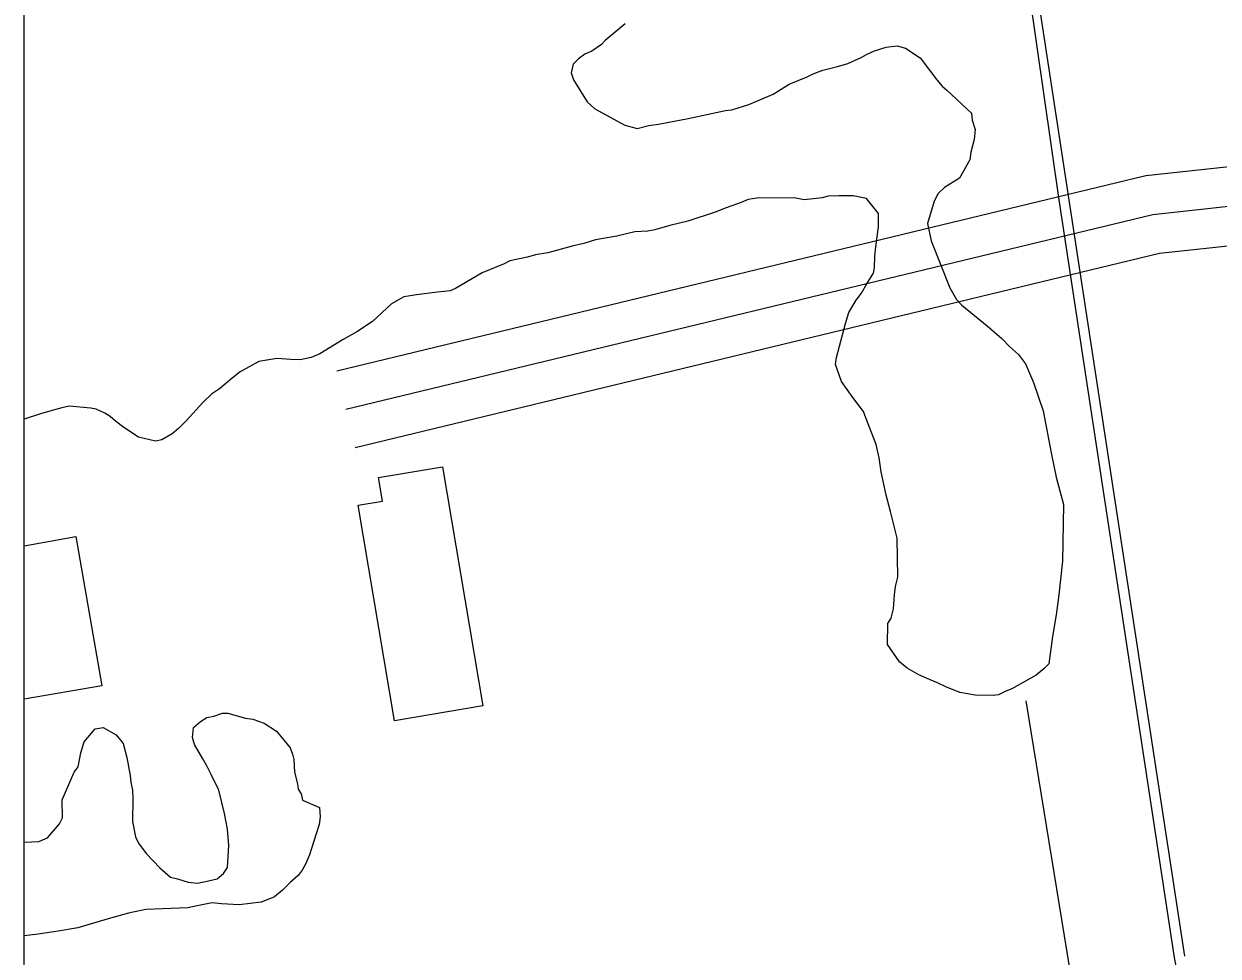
# Model space of a CAD drawing. Extents: x 3279314 to 3317160, y 734079 to 759431.
# Drawn here: x 3283455.7 to 3283911, y 755473.5 to 755829.1 of the extents above; entities that cross this region are included whole.
import ezdxf

# ---------------------------------------------------------------- set-up
doc = ezdxf.new("R2010")
doc.units = 0
for name, color, linetype in [('V-BLDG-OTLN', 7, 'Continuous'), ('V-GRID-FRAM', 7, 'Continuous'), ('V-RAIL-TRAK', 7, 'Continuous'), ('V-ROAD-CNTR', 7, 'Continuous'), ('V-SITE-VEGE', 7, 'Continuous'), ('V-TOPO-SHOR', 7, 'Continuous')]:
    doc.layers.add(name, color=color, linetype=linetype)

msp = doc.modelspace()

# ---------------------------------------------------------------- linework, layer by layer
at = {"layer": 'V-BLDG-OTLN'}
for p, q in [((3283455.82, 755630.08), (3283475.45, 755633.53)), ((3283475.45, 755633.53), (3283485.43, 755576.68)), ((3283455.82, 755571.48), (3283455.82, 755630.08)), ((3283485.43, 755576.68), (3283455.82, 755571.48))]:
    msp.add_line(p, q, dxfattribs=at)
msp.add_lwpolyline([(3283596.97, 755563.29), (3283583.16, 755645.53), (3283592.41, 755647.09), (3283590.91, 755656.07), (3283615.28, 755660.17), (3283630.6, 755568.94)], close=True, dxfattribs=at)
at = {"layer": 'V-GRID-FRAM'}
msp.add_lwpolyline([(3283455.67, 757641.37), (3314923.72, 757657.39), (3314940.91, 739471.92), (3283456.99, 739455.89), (3283455.67, 757641.37)], dxfattribs=at)
at = {"layer": 'V-RAIL-TRAK'}
msp.add_lwpolyline([(3284242.37, 754483.7), (3284166.01, 754630.42), (3284142.23, 754679.5), (3284106.75, 754754.89), (3284076.54, 754825.73), (3284026.59, 754955.97), (3283992.44, 755056.56), (3283951.36, 755202.07), (3283920.73, 755334.05), (3283894.37, 755473.07), (3283850.44, 755761.94), (3283810.22, 756041.55), (3283778.22, 756265.54), (3283736.23, 756545.77), (3283696.99, 756814.08), (3283643.5, 757184.13), (3283628.47, 757275.18), (3283616.32, 757343.94), (3283601.37, 757422.53), (3283565.53, 757579.52), (3283548.82, 757641.42)], dxfattribs=at)
at = {"layer": 'V-ROAD-CNTR'}
for points in [[(3283807.2, 756068.7), (3283898.17, 755473.55)], [(3283574.94, 755696.72), (3283883.5, 755771.2), (3283941.18, 755777.48)], [(3283578.46, 755682.14), (3283886.08, 755756.39), (3283942.81, 755762.56)], [(3283578.46, 755682.14), (3283886.08, 755756.39), (3283942.81, 755762.56)], [(3283581.98, 755667.56), (3283888.66, 755741.59), (3283944.43, 755747.65)]]:
    msp.add_lwpolyline(points, dxfattribs=at)
at = {"layer": 'V-SITE-VEGE'}
for p, q in [((3283455.81, 755678.36), (3283455.8, 755914.15)), ((3283684.89, 755829.07), (3283677.36, 755822.68)), ((3283675.86, 755821.22), (3283672.25, 755818.61)), ((3283677.36, 755822.68), (3283675.86, 755821.22)), ((3283776.97, 755817.38), (3283779.96, 755818.81)), ((3283779.96, 755818.81), (3283784.44, 755820.22)), ((3283784.44, 755820.22), (3283788.6, 755820.74)), ((3283788.6, 755820.74), (3283791.84, 755819.79)), ((3283791.84, 755819.79), (3283797.42, 755816.14)), ((3283667.16, 755815.73), (3283665.04, 755813.7)), ((3283669.56, 755817.47), (3283667.16, 755815.73)), ((3283672.25, 755818.61), (3283669.56, 755817.47)), ((3283769.79, 755813.95), (3283774.87, 755816.23)), ((3283774.87, 755816.23), (3283776.97, 755817.38)), ((3283797.42, 755816.14), (3283803.8, 755807.72)), ((3283665.04, 755813.7), (3283664.39, 755810.44)), ((3283664.39, 755810.44), (3283665.23, 755807.76)), ((3283754.27, 755808.88), (3283756.66, 755810.02)), ((3283756.66, 755810.02), (3283760.25, 755811.44)), ((3283760.25, 755811.44), (3283765.91, 755812.83)), ((3283765.91, 755812.83), (3283769.79, 755813.95)), ((3283665.23, 755807.76), (3283670.43, 755799.36)), ((3283741.4, 755802.28), (3283747.4, 755806.03)), ((3283747.4, 755806.03), (3283754.27, 755808.88)), ((3283803.8, 755807.72), (3283805.83, 755805.31)), ((3283805.83, 755805.31), (3283807.59, 755803.79)), ((3283732.13, 755798.28), (3283741.4, 755802.28)), ((3283807.59, 755803.79), (3283816.93, 755795.03)), ((3283670.43, 755799.36), (3283673.35, 755796.64)), ((3283673.35, 755796.64), (3283684.82, 755790.5)), ((3283708.89, 755793.05), (3283723.19, 755796.07)), ((3283723.19, 755796.07), (3283725.57, 755796.32)), ((3283725.57, 755796.32), (3283732.13, 755798.28)), ((3283697.58, 755790.88), (3283708.89, 755793.05)), ((3283816.93, 755795.03), (3283817.18, 755792.35)), ((3283817.18, 755792.35), (3283818.31, 755788.77)), ((3283684.82, 755790.5), (3283689.54, 755789.23)), ((3283689.54, 755789.23), (3283694.01, 755790.34)), ((3283694.01, 755790.34), (3283697.58, 755790.88)), ((3283818.31, 755788.77), (3283817.94, 755784.92)), ((3283817.94, 755784.92), (3283816.67, 755780.19)), ((3283816.67, 755780.19), (3283816.32, 755777.23)), ((3283816.32, 755777.23), (3283812.34, 755770.18)), ((3283812.34, 755770.18), (3283806.65, 755766.72)), ((3283804.23, 755764.39), (3283802.7, 755761.45)), ((3283806.65, 755766.72), (3283804.23, 755764.39)), ((3283729.1, 755760.95), (3283723.43, 755758.97)), ((3283731.79, 755762.09), (3283729.1, 755760.95)), ((3283735.07, 755762.63), (3283731.79, 755762.09)), ((3283749.31, 755762.68), (3283735.07, 755762.63)), ((3283753.16, 755762.01), (3283749.31, 755762.68)), ((3283759.99, 755762.79), (3283753.16, 755762.01)), ((3283762.38, 755763.34), (3283759.99, 755762.79)), ((3283766.53, 755763.56), (3283762.38, 755763.34)), ((3283771.87, 755763.47), (3283766.53, 755763.56)), ((3283776.9, 755762.49), (3283771.87, 755763.47)), ((3283781.55, 755756.77), (3283776.9, 755762.49)), ((3283802.7, 755761.45), (3283800.17, 755752.89)), ((3283719.25, 755757.26), (3283708.8, 755753.89)), ((3283723.43, 755758.97), (3283719.25, 755757.26)), ((3283781.46, 755751.73), (3283781.55, 755756.77)), ((3283696.29, 755750.54), (3283693.61, 755750)), ((3283701.95, 755752.23), (3283696.29, 755750.54)), ((3283708.8, 755753.89), (3283701.95, 755752.23)), ((3283780.44, 755744.03), (3283781.46, 755751.73)), ((3283800.17, 755752.89), (3283801.54, 755746.34)), ((3283673.67, 755746.78), (3283669.19, 755745.38)), ((3283681.7, 755748.13), (3283673.67, 755746.78)), ((3283688.56, 755749.79), (3283681.7, 755748.13)), ((3283693.61, 755750), (3283688.56, 755749.79)), ((3283801.54, 755746.34), (3283808.65, 755728.41)), ((3283655.48, 755741.76), (3283650.72, 755740.95)), ((3283664.72, 755744.27), (3283655.48, 755741.76)), ((3283669.19, 755745.38), (3283664.72, 755744.27)), ((3283780.08, 755740.48), (3283780.44, 755744.03)), ((3283638.79, 755737.6), (3283630.43, 755734.19)), ((3283640.89, 755738.75), (3283638.79, 755737.6)), ((3283647.74, 755740.11), (3283640.89, 755738.75)), ((3283650.72, 755740.95), (3283647.74, 755740.11)), ((3283780, 755736.03), (3283780.08, 755740.48)), ((3283630.43, 755734.19), (3283620.23, 755728.13)), ((3283777.23, 755730.14), (3283779.67, 755733.96)), ((3283779.67, 755733.96), (3283780, 755736.03)), ((3283620.23, 755728.13), (3283618.14, 755727.28)), ((3283775.08, 755726.32), (3283777.23, 755730.14)), ((3283808.65, 755728.41), (3283811.24, 755723.91)), ((3283600.59, 755724.92), (3283595.8, 755722.32)), ((3283605.35, 755725.72), (3283600.59, 755724.92)), ((3283613.38, 755726.77), (3283605.35, 755725.72)), ((3283618.14, 755727.28), (3283613.38, 755726.77)), ((3283770.21, 755718.99), (3283772.96, 755723.69)), ((3283772.96, 755723.69), (3283775.08, 755726.32)), ((3283811.24, 755723.91), (3283813.28, 755721.8)), ((3283595.8, 755722.32), (3283588.56, 755715.63)), ((3283768.95, 755714.86), (3283770.21, 755718.99)), ((3283813.28, 755721.8), (3283822.93, 755713.92)), ((3283588.56, 755715.63), (3283582.56, 755711.58)), ((3283765.46, 755701.87), (3283768.95, 755714.86)), ((3283582.56, 755711.58), (3283577.46, 755708.7)), ((3283822.93, 755713.92), (3283828.49, 755709.08)), ((3283577.46, 755708.7), (3283568.47, 755703.22)), ((3283828.49, 755709.08), (3283831.4, 755706.06)), ((3283831.4, 755706.06), (3283834.91, 755703.03)), ((3283552.12, 755701.43), (3283545.27, 755700.36)), ((3283557.45, 755701.04), (3283552.12, 755701.43)), ((3283561.01, 755700.98), (3283557.45, 755701.04)), ((3283565.18, 755701.79), (3283561.01, 755700.98)), ((3283568.47, 755703.22), (3283565.18, 755701.79)), ((3283765.12, 755699.2), (3283765.46, 755701.87)), ((3283834.91, 755703.03), (3283837.52, 755699.42)), ((3283538.08, 755696.33), (3283535.07, 755694.01)), ((3283545.27, 755700.36), (3283538.08, 755696.33)), ((3283767.38, 755692.63), (3283765.12, 755699.2)), ((3283837.52, 755699.42), (3283840.66, 755692.25)), ((3283535.07, 755694.01), (3283530.25, 755689.94)), ((3283771.72, 755686.62), (3283767.38, 755692.63)), ((3283840.66, 755692.25), (3283844.33, 755681.5)), ((3283527.25, 755687.92), (3283523.93, 755684.71)), ((3283530.25, 755689.94), (3283527.25, 755687.92)), ((3283470.19, 755682.68), (3283462.44, 755680.44)), ((3283472.88, 755683.23), (3283470.19, 755682.68)), ((3283481.17, 755682.49), (3283472.88, 755683.23)), ((3283483.24, 755682.16), (3283481.17, 755682.49)), ((3283523.93, 755684.71), (3283517.58, 755677.7)), ((3283775.78, 755681.21), (3283771.72, 755686.62)), ((3283462.44, 755680.44), (3283455.81, 755678.36)), ((3283486.48, 755680.62), (3283483.24, 755682.16)), ((3283488.53, 755679.4), (3283486.48, 755680.62)), ((3283490.58, 755677.58), (3283488.53, 755679.4)), ((3283517.58, 755677.7), (3283514.56, 755674.79)), ((3283776.63, 755678.82), (3283775.78, 755681.21)), ((3283780.61, 755668.67), (3283776.63, 755678.82)), ((3283844.33, 755681.5), (3283847.31, 755665.43)), ((3283493.8, 755675.15), (3283490.58, 755677.58)), ((3283499.37, 755671.49), (3283493.8, 755675.15)), ((3283514.56, 755674.79), (3283512.15, 755672.75)), ((3283505.87, 755669.89), (3283499.37, 755671.49)), ((3283508.26, 755670.45), (3283505.87, 755669.89)), ((3283512.15, 755672.75), (3283508.26, 755670.45)), ((3283781.71, 755663.6), (3283780.61, 755668.67)), ((3283847.31, 755665.43), (3283849.23, 755656.2)), ((3283782.5, 755658.25), (3283781.71, 755663.6)), ((3283784.42, 755649.31), (3283782.5, 755658.25)), ((3283849.23, 755656.2), (3283852.01, 755645.76)), ((3283786.09, 755643.05), (3283784.42, 755649.31)), ((3283788.59, 755632.92), (3283786.09, 755643.05)), ((3283852.01, 755645.76), (3283851.63, 755624.11)), ((3283788.92, 755618.08), (3283788.59, 755632.92)), ((3283851.63, 755624.11), (3283850.23, 755611.38)), ((3283787.62, 755611.28), (3283787.97, 755614.54)), ((3283787.97, 755614.54), (3283788.92, 755618.08)), ((3283787.23, 755605.94), (3283787.62, 755611.28)), ((3283850.23, 755611.38), (3283849.2, 755603.68)), ((3283786.28, 755602.4), (3283787.23, 755605.94)), ((3283784.91, 755592.34), (3283785.05, 755600.34)), ((3283785.05, 755600.34), (3283786.28, 755602.4)), ((3283849.2, 755603.68), (3283847.87, 755595.39)), ((3283789.54, 755585.73), (3283784.91, 755592.34)), ((3283847.87, 755595.39), (3283846.5, 755585.03)), ((3283792.47, 755583.31), (3283789.54, 755585.73)), ((3283796.88, 755580.85), (3283792.47, 755583.31)), ((3283844.69, 755583.28), (3283841.68, 755580.67)), ((3283846.5, 755585.03), (3283844.69, 755583.28)), ((3283801, 755579), (3283796.88, 755580.85)), ((3283803.95, 755577.76), (3283801, 755579)), ((3283807.18, 755576.22), (3283803.95, 755577.76)), ((3283841.68, 755580.67), (3283832.39, 755575.49)), ((3283812.48, 755574.05), (3283807.18, 755576.22)), ((3283818.4, 755573.06), (3283812.48, 755574.05)), ((3283825.23, 755572.94), (3283818.4, 755573.06)), ((3283827.31, 755573.2), (3283825.23, 755572.94)), ((3283830, 755574.64), (3283827.31, 755573.2)), ((3283832.39, 755575.49), (3283830, 755574.64)), ((3283523, 755563.08), (3283525.4, 755564.52)), ((3283525.4, 755564.52), (3283528.08, 755565.06)), ((3283528.08, 755565.06), (3283531.36, 755566.19)), ((3283531.36, 755566.19), (3283533.44, 755566.16)), ((3283533.44, 755566.16), (3283540.23, 755564.26)), ((3283540.23, 755564.26), (3283542.9, 755563.92)), ((3283542.9, 755563.92), (3283547.32, 755562.36)), ((3283478.65, 755555.24), (3283482.89, 755560.21)), ((3283482.89, 755560.21), (3283485.87, 755560.76)), ((3283485.87, 755560.76), (3283490.87, 755558)), ((3283519.93, 755556.9), (3283520.29, 755560.75)), ((3283520.29, 755560.75), (3283523, 755563.08)), ((3283547.32, 755562.36), (3283552.01, 755559.31)), ((3283552.01, 755559.31), (3283557.24, 755552.98)), ((3283477.39, 755551.11), (3283478.65, 755555.24)), ((3283490.87, 755558), (3283493.48, 755554.69)), ((3283520.77, 755554.21), (3283519.93, 755556.9)), ((3283476.41, 755545.79), (3283477.39, 755551.11)), ((3283493.48, 755554.69), (3283494.87, 755549.32)), ((3283523.94, 755548.82), (3283520.77, 755554.21)), ((3283557.24, 755552.98), (3283558.09, 755550.6)), ((3283558.09, 755550.6), (3283558.65, 755548.51)), ((3283474.89, 755543.74), (3283476.41, 755545.79)), ((3283494.87, 755549.32), (3283496.23, 755542.48)), ((3283525.38, 755546.12), (3283523.94, 755548.82)), ((3283527.1, 755542.83), (3283525.38, 755546.12)), ((3283558.65, 755548.51), (3283558.86, 755543.76)), ((3283470.26, 755533.14), (3283474.89, 755543.74)), ((3283496.23, 755542.48), (3283496.48, 755539.8)), ((3283529.96, 755536.84), (3283527.1, 755542.83)), ((3283558.86, 755543.76), (3283559.97, 755539.29)), ((3283496.48, 755539.8), (3283497.03, 755536.83)), ((3283497.03, 755536.83), (3283497.26, 755533.56)), ((3283532.18, 755527.9), (3283529.96, 755536.84)), ((3283559.97, 755539.29), (3283560.23, 755537.21)), ((3283560.23, 755537.21), (3283561.39, 755535.41)), ((3283470.44, 755526.31), (3283470.26, 755533.14)), ((3283497.26, 755533.56), (3283497.12, 755524.95)), ((3283561.39, 755535.41), (3283561.94, 755533.02)), ((3283561.94, 755533.02), (3283568.42, 755530.24)), ((3283533.26, 755521.95), (3283532.18, 755527.9)), ((3283568.42, 755530.24), (3283568.65, 755526.68)), ((3283464.66, 755518.7), (3283469.21, 755523.96)), ((3283469.21, 755523.96), (3283470.44, 755526.31)), ((3283497.12, 755524.95), (3283498.2, 755519)), ((3283568.31, 755523.71), (3283567.06, 755520.18)), ((3283568.65, 755526.68), (3283568.31, 755523.71)), ((3283461.38, 755517.27), (3283464.66, 755518.7)), ((3283498.2, 755519), (3283499.35, 755516.61)), ((3283533.75, 755515.71), (3283533.26, 755521.95)), ((3283567.06, 755520.18), (3283564.54, 755512.21)), ((3283455.83, 755517.04), (3283461.38, 755517.27)), ((3283455.83, 755481.3), (3283455.83, 755517.04)), ((3283499.35, 755516.61), (3283502.24, 755512.7)), ((3283533.31, 755507.41), (3283533.75, 755515.71)), ((3283502.24, 755512.7), (3283507.49, 755507.27)), ((3283564.54, 755512.21), (3283563, 755508.67)), ((3283507.49, 755507.27), (3283511.58, 755503.64)), ((3283529.37, 755503.03), (3283531.78, 755505.06)), ((3283531.78, 755505.06), (3283533.31, 755507.41)), ((3283561.77, 755506.32), (3283560.25, 755504.27)), ((3283563, 755508.67), (3283561.77, 755506.32)), ((3283511.58, 755503.64), (3283514.24, 755502.99)), ((3283514.24, 755502.99), (3283518.37, 755501.74)), ((3283518.37, 755501.74), (3283521.92, 755501.38)), ((3283521.92, 755501.38), (3283526.09, 755502.2)), ((3283526.09, 755502.2), (3283529.37, 755503.03)), ((3283557.24, 755501.66), (3283554.22, 755498.74)), ((3283560.25, 755504.27), (3283557.24, 755501.66)), ((3283551.21, 755496.12), (3283549.1, 755495.3)), ((3283554.22, 755498.74), (3283551.21, 755496.12)), ((3283502.17, 755491.34), (3283495.62, 755489.97)), ((3283518.2, 755491.95), (3283502.17, 755491.34)), ((3283521.77, 755492.78), (3283518.2, 755491.95)), ((3283527.43, 755493.86), (3283521.77, 755492.78)), ((3283530.99, 755493.51), (3283527.43, 755493.86)), ((3283537.8, 755493.09), (3283530.99, 755493.51)), ((3283546.13, 755494.13), (3283537.8, 755493.09)), ((3283549.1, 755495.3), (3283546.13, 755494.13)), ((3283487.86, 755487.73), (3283476.23, 755484.37)), ((3283495.62, 755489.97), (3283487.86, 755487.73)), ((3283461.06, 755481.97), (3283455.83, 755481.3)), ((3283468.79, 755483.02), (3283461.06, 755481.97)), ((3283476.23, 755484.37), (3283468.79, 755483.02))]:
    msp.add_line(p, q, dxfattribs=at)
at = {"layer": 'V-TOPO-SHOR'}
msp.add_line((3283837.7, 755570.96), (3283875.74, 755336.72), dxfattribs=at)

doc.saveas('drawing.dxf')
